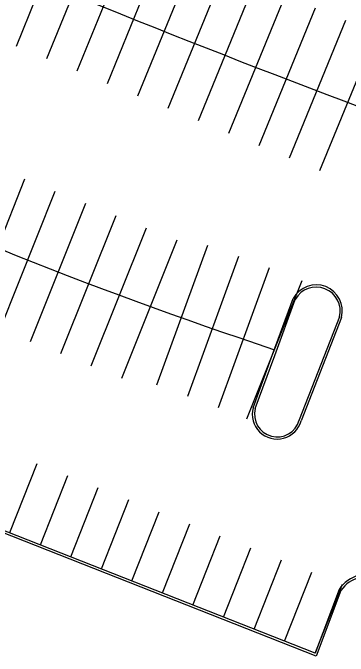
# Model space of a CAD drawing. Extents: x 468143 to 491361, y 1438528 to 1468730.
# Drawn here: x 488104.2 to 488180.9, y 1467176.7 to 1467323.7 of the extents above; entities that cross this region are included whole.
import ezdxf

# ---------------------------------------------------------------- set-up
doc = ezdxf.new("R2010")
doc.units = 0
doc.layers.add('Xreference_dp', color=7, linetype='Continuous')

msp = doc.modelspace()

# ---------------------------------------------------------------- linework, layer by layer
at = {"layer": 'Xreference_dp'}
for p, q in [((488105.04, 1467316.1), (488117.91, 1467347.57)), ((488111.98, 1467313.26), (488124.85, 1467344.73)), ((488118.92, 1467310.42), (488131.8, 1467341.89)), ((488125.86, 1467307.58), (488138.74, 1467339.05)), ((488132.8, 1467304.74), (488145.68, 1467336.21)), ((488139.75, 1467301.9), (488152.62, 1467333.37)), ((488146.69, 1467299.06), (488159.56, 1467330.53)), ((488153.63, 1467296.22), (488166.5, 1467327.69)), ((488160.57, 1467293.38), (488173.44, 1467324.85)), ((488167.51, 1467290.54), (488180.38, 1467322.01)), ((488174.45, 1467287.7), (488187.33, 1467319.17)), ((488094.32, 1467254.21), (488106.97, 1467285.76)), ((488101.28, 1467251.41), (488113.94, 1467282.97)), ((488108.24, 1467248.62), (488120.9, 1467280.18)), ((488115.2, 1467245.83), (488127.86, 1467277.39)), ((488122.16, 1467243.04), (488134.82, 1467274.59)), ((488129.12, 1467240.25), (488141.78, 1467271.8)), ((488137.17, 1467238.7), (488148.83, 1467270.63)), ((488144.21, 1467236.12), (488155.88, 1467268.06)), ((488151.26, 1467233.55), (488162.92, 1467265.48)), ((488157.72, 1467230.95), (488170.38, 1467262.5)), ((488103.57, 1467204.92), (488109.82, 1467220.73)), ((488110.55, 1467202.16), (488116.8, 1467217.97)), ((488117.52, 1467199.41), (488123.77, 1467215.22)), ((488124.5, 1467196.65), (488130.75, 1467212.46)), ((488124.5, 1467196.65), (488130.75, 1467212.46)), ((488131.47, 1467193.89), (488137.72, 1467209.7)), ((488138.45, 1467191.14), (488144.7, 1467206.95)), ((488145.42, 1467188.38), (488151.67, 1467204.19)), ((488152.4, 1467185.62), (488158.65, 1467201.43)), ((488159.37, 1467182.87), (488165.62, 1467198.68)), ((488166.35, 1467180.11), (488172.59, 1467195.92)), ((488173.32, 1467177.35), (488179.57, 1467193.16))]:
    msp.add_line(p, q, dxfattribs=at)
for points in [[(488179.25, 1467191.68), (488173.61, 1467176.7), (488005.2, 1467243.02), (488011.7, 1467259.47)], [(488178.8, 1467191.91), (488173.32, 1467177.35), (488005.84, 1467243.3), (488012.18, 1467259.33)], [(488159.64, 1467233.29), (488164.1, 1467245.42), (488168.78, 1467258.21)], [(488163.63, 1467245.59), (488168.32, 1467258.42)], [(488178.91, 1467254.24), (488169.67, 1467230.66), (488169.67, 1467230.63)], [(488179.39, 1467254.09), (488170.15, 1467230.5)], [(488159.16, 1467233.44), (488163.63, 1467245.59)]]:
    msp.add_lwpolyline(points, dxfattribs=at)
for centre, radius, start, end in [((489087.46, 1469710.77), 2572.6, 246.52473, 249.53128), ((488505.53, 1468275.2), 1083.68, 244.5388, 251.63312), ((488173.58, 1467255.55), 5.99, 345.8816, 151.3412), ((488173.58, 1467255.55), 5.49, 346.2059, 150.9577), ((488164.66, 1467231.97), 5.68, 165.0427, 345.0427), ((488164.66, 1467231.97), 5.18, 165.2898, 345.0427), ((488185.21, 1467187.7), 7.67, 61.4478, 146.675), ((488185.21, 1467187.7), 7.17, 61.4478, 146.2383)]:
    msp.add_arc(centre, radius, start, end, dxfattribs=at)

doc.saveas('drawing.dxf')
